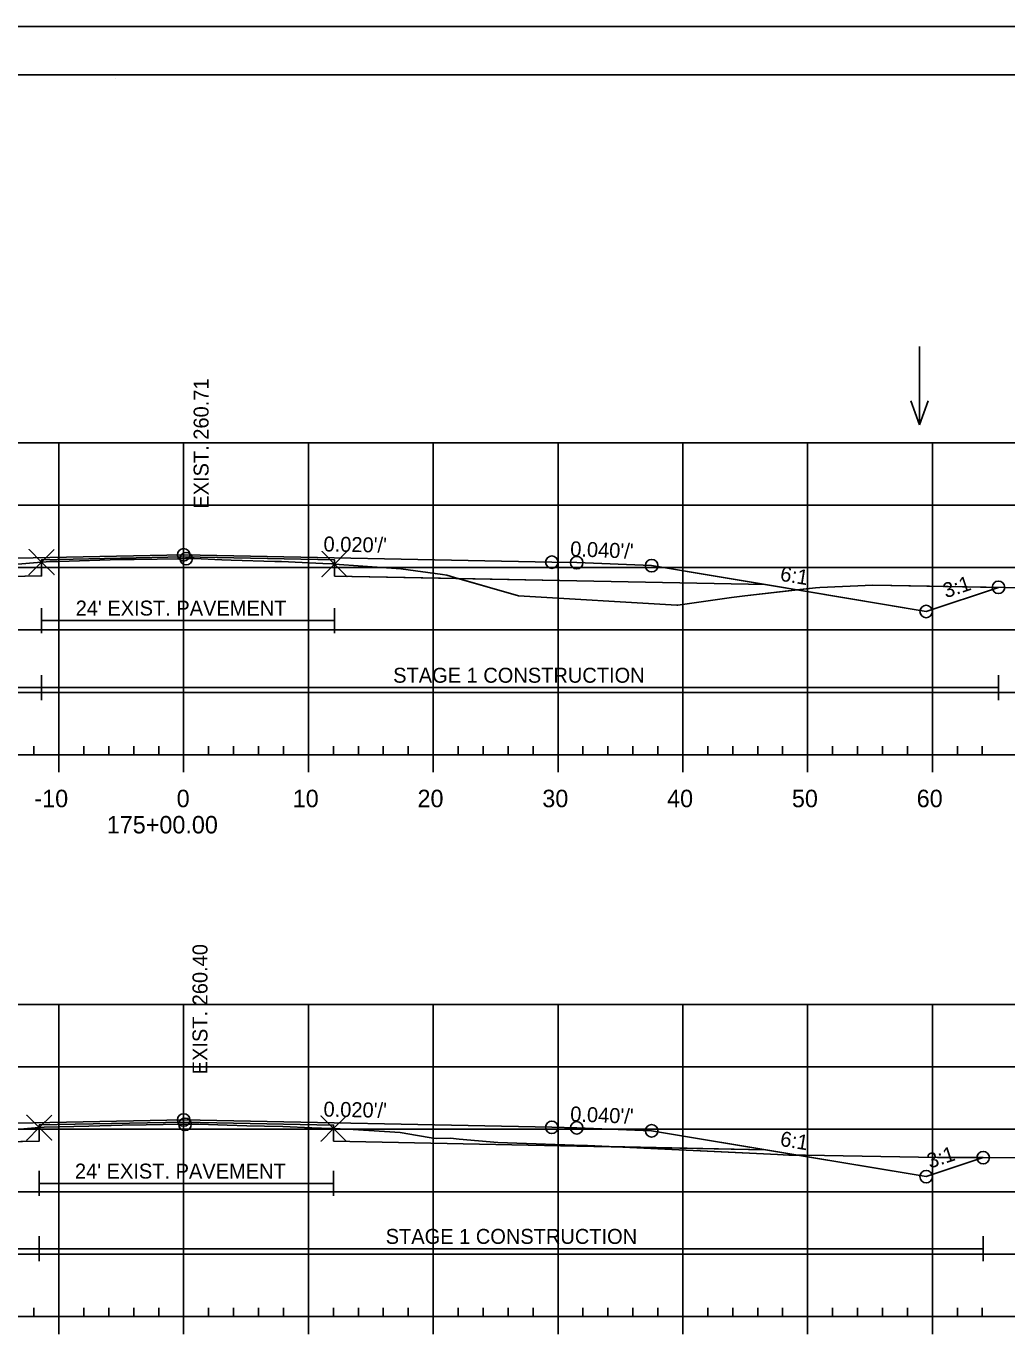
# Model space of a CAD drawing. Extents: x 1365647 to 1367999, y 387113 to 400173.
# Drawn here: x 1365881.5 to 1365960, y 387480.6 to 387586.1 of the extents above; entities that cross this region are included whole.
import ezdxf

# ---------------------------------------------------------------- set-up
doc = ezdxf.new("R2010")
doc.units = 0
for name, color, linetype in [('R_Alt Surface', 7, 'Continuous'), ('R_Axis', 7, 'Continuous'), ('R_Axis Annot', 7, 'Continuous'), ('R_Border', 7, 'Continuous'), ('R_Contours', 7, 'Continuous'), ('R_Exist Surface', 7, 'Continuous'), ('R_Fin Surface', 7, 'Continuous'), ('R_Fin Surface Annot', 7, 'Continuous'), ('R_Grid', 7, 'Continuous'), ('R_No Plot', 7, 'Continuous'), ('R_Proposed Const Limits', 7, 'Continuous'), ('R_Water', 7, 'Continuous'), ('R_Water Annot', 7, 'Continuous'), ('R_Xsect Elev', 7, 'Continuous')]:
    doc.layers.add(name, color=color, linetype=linetype)

msp = doc.modelspace()

# ---------------------------------------------------------------- linework, layer by layer
at = {"layer": 'R_Alt Surface'}
for points in [[(1365847.47, 387541.35), (1365862.59, 387541.65), (1365882.71, 387542.05), (1365882.71, 387543.34), (1365894.09, 387543.57), (1365906.18, 387543.33), (1365906.18, 387542.04), (1365925.59, 387541.65), (1365940.72, 387541.35)], [(1365847.47, 387496.08), (1365862.59, 387496.38), (1365882.52, 387496.78), (1365882.52, 387498.07), (1365894.09, 387498.3), (1365906.1, 387498.06), (1365906.1, 387496.77), (1365925.59, 387496.38), (1365940.72, 387496.08)]]:
    msp.add_lwpolyline(points, dxfattribs=at)
at = {"layer": 'R_Axis'}
for p, q in [((1365749.09, 387527.72), (1366039.09, 387527.72)), ((1365882.09, 387527.72), (1365882.09, 387528.42)), ((1365884.09, 387526.32), (1365884.09, 387527.72)), ((1365886.09, 387527.72), (1365886.09, 387528.42)), ((1365888.09, 387527.72), (1365888.09, 387528.42)), ((1365890.09, 387527.72), (1365890.09, 387528.42)), ((1365892.09, 387527.72), (1365892.09, 387528.42)), ((1365894.09, 387526.32), (1365894.09, 387527.72)), ((1365896.09, 387527.72), (1365896.09, 387528.42)), ((1365898.09, 387527.72), (1365898.09, 387528.42)), ((1365900.09, 387527.72), (1365900.09, 387528.42)), ((1365902.09, 387527.72), (1365902.09, 387528.42)), ((1365904.09, 387526.32), (1365904.09, 387527.72)), ((1365906.09, 387527.72), (1365906.09, 387528.42)), ((1365908.09, 387527.72), (1365908.09, 387528.42)), ((1365910.09, 387527.72), (1365910.09, 387528.42)), ((1365912.09, 387527.72), (1365912.09, 387528.42)), ((1365914.09, 387526.32), (1365914.09, 387527.72)), ((1365916.09, 387527.72), (1365916.09, 387528.42)), ((1365918.09, 387527.72), (1365918.09, 387528.42)), ((1365920.09, 387527.72), (1365920.09, 387528.42)), ((1365922.09, 387527.72), (1365922.09, 387528.42)), ((1365924.09, 387526.32), (1365924.09, 387527.72)), ((1365926.09, 387527.72), (1365926.09, 387528.42)), ((1365928.09, 387527.72), (1365928.09, 387528.42)), ((1365930.09, 387527.72), (1365930.09, 387528.42)), ((1365932.09, 387527.72), (1365932.09, 387528.42)), ((1365934.09, 387526.32), (1365934.09, 387527.72)), ((1365936.09, 387527.72), (1365936.09, 387528.42)), ((1365938.09, 387527.72), (1365938.09, 387528.42)), ((1365940.09, 387527.72), (1365940.09, 387528.42)), ((1365942.09, 387527.72), (1365942.09, 387528.42)), ((1365944.09, 387526.32), (1365944.09, 387527.72)), ((1365946.09, 387527.72), (1365946.09, 387528.42)), ((1365948.09, 387527.72), (1365948.09, 387528.42)), ((1365950.09, 387527.72), (1365950.09, 387528.42)), ((1365952.09, 387527.72), (1365952.09, 387528.42)), ((1365954.09, 387526.32), (1365954.09, 387527.72)), ((1365956.09, 387527.72), (1365956.09, 387528.42)), ((1365958.09, 387527.72), (1365958.09, 387528.42)), ((1365882.09, 387482.72), (1365882.09, 387483.42)), ((1365886.09, 387482.72), (1365886.09, 387483.42)), ((1365888.09, 387482.72), (1365888.09, 387483.42)), ((1365890.09, 387482.72), (1365890.09, 387483.42)), ((1365892.09, 387482.72), (1365892.09, 387483.42)), ((1365896.09, 387482.72), (1365896.09, 387483.42)), ((1365898.09, 387482.72), (1365898.09, 387483.42)), ((1365900.09, 387482.72), (1365900.09, 387483.42)), ((1365902.09, 387482.72), (1365902.09, 387483.42)), ((1365906.09, 387482.72), (1365906.09, 387483.42)), ((1365908.09, 387482.72), (1365908.09, 387483.42)), ((1365910.09, 387482.72), (1365910.09, 387483.42)), ((1365912.09, 387482.72), (1365912.09, 387483.42)), ((1365916.09, 387482.72), (1365916.09, 387483.42)), ((1365918.09, 387482.72), (1365918.09, 387483.42)), ((1365920.09, 387482.72), (1365920.09, 387483.42)), ((1365922.09, 387482.72), (1365922.09, 387483.42)), ((1365926.09, 387482.72), (1365926.09, 387483.42)), ((1365928.09, 387482.72), (1365928.09, 387483.42)), ((1365930.09, 387482.72), (1365930.09, 387483.42)), ((1365932.09, 387482.72), (1365932.09, 387483.42)), ((1365936.09, 387482.72), (1365936.09, 387483.42)), ((1365938.09, 387482.72), (1365938.09, 387483.42)), ((1365940.09, 387482.72), (1365940.09, 387483.42)), ((1365942.09, 387482.72), (1365942.09, 387483.42)), ((1365946.09, 387482.72), (1365946.09, 387483.42)), ((1365948.09, 387482.72), (1365948.09, 387483.42)), ((1365950.09, 387482.72), (1365950.09, 387483.42)), ((1365952.09, 387482.72), (1365952.09, 387483.42)), ((1365956.09, 387482.72), (1365956.09, 387483.42)), ((1365958.09, 387482.72), (1365958.09, 387483.42)), ((1365749.09, 387482.72), (1366039.09, 387482.72)), ((1365884.09, 387481.32), (1365884.09, 387482.72)), ((1365894.09, 387481.32), (1365894.09, 387482.72)), ((1365904.09, 387481.32), (1365904.09, 387482.72)), ((1365914.09, 387481.32), (1365914.09, 387482.72)), ((1365924.09, 387481.32), (1365924.09, 387482.72)), ((1365934.09, 387481.32), (1365934.09, 387482.72)), ((1365944.09, 387481.32), (1365944.09, 387482.72)), ((1365954.09, 387481.32), (1365954.09, 387482.72))]:
    msp.add_line(p, q, dxfattribs=at)
at = {"layer": 'R_Border'}
for p, q in [((1365736.09, 387582.18), (1366052.27, 387582.18)), ((1365888.61, 387581.92), (1365888.61, 387581.92)), ((1365888.61, 387581.92), (1365888.61, 387581.92))]:
    msp.add_line(p, q, dxfattribs=at)
at = {"layer": 'R_Contours'}
for p, q in [((1365906.18, 387543), (1365906.18, 387542.04)), ((1365906.18, 387542.04), (1365916.08, 387541.84)), ((1365943.23, 387540.93), (1365953.59, 387539.2)), ((1365953.59, 387539.2), (1365959.38, 387541.13)), ((1365906.1, 387497.78), (1365906.1, 387496.77)), ((1365943.28, 387495.65), (1365953.59, 387493.93)), ((1365953.59, 387493.93), (1365958.16, 387495.45))]:
    msp.add_line(p, q, dxfattribs=at)
for points in [[(1365882.71, 387543.15), (1365882.77, 387543.16), (1365883.36, 387543.19), (1365884.1, 387543.2), (1365889.03, 387543.35), (1365889.48, 387543.36), (1365890.13, 387543.37), (1365893.82, 387543.42), (1365894.23, 387543.43), (1365894.29, 387543.43), (1365894.57, 387543.43), (1365894.93, 387543.43), (1365897.15, 387543.34), (1365897.9, 387543.31), (1365901.39, 387543.21), (1365901.93, 387543.19), (1365905.25, 387543.04), (1365905.96, 387543.01), (1365906.07, 387543.01), (1365906.18, 387543), (1365906.18, 387543.33), (1365894.09, 387543.57), (1365882.71, 387543.34)], [(1365872.22, 387541.84), (1365874.18, 387542.4), (1365875.12, 387542.49), (1365877.39, 387542.73), (1365880.49, 387542.97), (1365882.71, 387543.15), (1365882.71, 387542.05)], [(1365906.18, 387543), (1365908.46, 387542.83), (1365911.49, 387542.61), (1365914.83, 387542.15), (1365915.18, 387542.1), (1365916.07, 387541.84), (1365916.08, 387541.84), (1365906.18, 387542.04)], [(1365916.08, 387541.84), (1365920.93, 387540.46), (1365933.61, 387539.71), (1365933.67, 387539.71), (1365933.7, 387539.71), (1365937.98, 387540.33), (1365939.05, 387540.45), (1365943.23, 387540.93), (1365940.72, 387541.35), (1365925.59, 387541.65)], [(1365943.23, 387540.93), (1365944.72, 387541.1), (1365945.06, 387541.12), (1365949.31, 387541.3), (1365959.38, 387541.13), (1365953.59, 387539.2)], [(1365882.52, 387497.85), (1365882.91, 387497.88), (1365886.5, 387497.98), (1365889.16, 387498.06), (1365891.09, 387498.09), (1365893.81, 387498.12), (1365894.2, 387498.12), (1365894.61, 387498.12), (1365895.33, 387498.12), (1365897.59, 387498.05), (1365899.16, 387498), (1365900.56, 387497.97), (1365902.04, 387497.95), (1365904.37, 387497.84), (1365905.94, 387497.78), (1365906.1, 387497.78), (1365906.1, 387498.06), (1365894.09, 387498.3), (1365882.52, 387498.07)], [(1365872.18, 387496.57), (1365873.98, 387497.12), (1365875.07, 387497.23), (1365877.21, 387497.42), (1365880.97, 387497.74), (1365882.52, 387497.85), (1365882.52, 387496.78)], [(1365906.1, 387497.78), (1365907.68, 387497.69), (1365911.44, 387497.47), (1365912.82, 387497.23), (1365913.93, 387497.03), (1365914.39, 387496.97), (1365915.47, 387497.01), (1365916.16, 387496.93), (1365919.27, 387496.66), (1365926.15, 387496.42), (1365926.21, 387496.42), (1365926.23, 387496.42), (1365926.45, 387496.41), (1365928.18, 387496.33), (1365925.59, 387496.38), (1365906.1, 387496.77)], [(1365928.18, 387496.33), (1365941.68, 387495.69), (1365942.59, 387495.66), (1365943.28, 387495.65), (1365940.72, 387496.08)], [(1365943.28, 387495.65), (1365943.91, 387495.64), (1365954.5, 387495.45), (1365956.78, 387495.46), (1365958.16, 387495.45), (1365953.59, 387493.93)]]:
    msp.add_lwpolyline(points, close=True, dxfattribs=at)
for points in [[(1365916.08, 387541.84), (1365916.07, 387541.84), (1365915.18, 387542.1), (1365914.83, 387542.15), (1365911.49, 387542.61), (1365908.46, 387542.83), (1365906.18, 387543)], [(1365959.38, 387541.13), (1365949.31, 387541.3), (1365945.06, 387541.12), (1365944.72, 387541.1), (1365943.23, 387540.93)], [(1365959.38, 387541.13), (1365959.38, 387541.13)], [(1365928.18, 387496.33), (1365926.45, 387496.41), (1365926.23, 387496.42), (1365926.21, 387496.42), (1365926.15, 387496.42), (1365919.27, 387496.66), (1365916.16, 387496.93), (1365915.47, 387497.01), (1365914.39, 387496.97), (1365913.93, 387497.03), (1365912.82, 387497.23), (1365911.44, 387497.47), (1365907.68, 387497.69), (1365906.1, 387497.78)], [(1365906.1, 387496.77), (1365925.59, 387496.38), (1365928.18, 387496.33)], [(1365958.16, 387495.45), (1365956.78, 387495.46), (1365954.5, 387495.45), (1365943.91, 387495.64), (1365943.28, 387495.65)]]:
    msp.add_lwpolyline(points, dxfattribs=at)
at = {"layer": 'R_Exist Surface'}
for points in [[(1365880.49, 387542.97), (1365882.71, 387543.15), (1365882.77, 387543.16), (1365883.36, 387543.19), (1365884.1, 387543.2), (1365889.03, 387543.35), (1365889.48, 387543.36), (1365890.13, 387543.37), (1365893.82, 387543.42), (1365894.23, 387543.43), (1365894.29, 387543.43), (1365894.57, 387543.43), (1365894.93, 387543.43), (1365897.15, 387543.34), (1365897.9, 387543.31), (1365901.39, 387543.21), (1365901.93, 387543.19), (1365905.25, 387543.04), (1365905.96, 387543.01), (1365906.07, 387543.01), (1365906.18, 387543), (1365908.46, 387542.83), (1365911.49, 387542.61), (1365914.83, 387542.15), (1365915.18, 387542.1), (1365916.07, 387541.84), (1365920.93, 387540.46), (1365933.61, 387539.71), (1365933.67, 387539.71), (1365933.7, 387539.71), (1365937.98, 387540.33), (1365939.05, 387540.45), (1365944.72, 387541.1), (1365945.06, 387541.12), (1365949.31, 387541.3), (1365964.43, 387541.05)], [(1365880.97, 387497.74), (1365882.52, 387497.85), (1365882.91, 387497.88), (1365886.5, 387497.98), (1365889.16, 387498.06), (1365891.09, 387498.09), (1365893.81, 387498.12), (1365894.2, 387498.12), (1365894.61, 387498.12), (1365895.33, 387498.12), (1365897.59, 387498.05), (1365899.16, 387498), (1365900.56, 387497.97), (1365902.04, 387497.95), (1365904.37, 387497.84), (1365905.94, 387497.78), (1365906.1, 387497.78), (1365907.68, 387497.69), (1365911.44, 387497.47), (1365912.82, 387497.23), (1365913.93, 387497.03), (1365914.39, 387496.97), (1365915.47, 387497.01), (1365916.16, 387496.93), (1365919.27, 387496.66), (1365926.15, 387496.42), (1365926.21, 387496.42), (1365926.23, 387496.42), (1365926.45, 387496.41), (1365941.68, 387495.69), (1365942.59, 387495.66), (1365943.91, 387495.64), (1365954.5, 387495.45), (1365956.78, 387495.46), (1365962.98, 387495.43)]]:
    msp.add_lwpolyline(points, dxfattribs=at)
at = {"layer": 'R_Fin Surface'}
for points in [[(1365825.46, 387542.24), (1365834.59, 387539.2), (1365847.47, 387541.35), (1365856.59, 387542.87), (1365862.59, 387543.11), (1365864.59, 387543.15), (1365894.09, 387543.74), (1365923.59, 387543.15), (1365925.59, 387543.11), (1365931.59, 387542.87), (1365940.72, 387541.35), (1365953.59, 387539.2), (1365959.38, 387541.13)], [(1365856.59, 387542.87), (1365862.59, 387543.11), (1365864.59, 387543.15), (1365894.09, 387543.74), (1365923.59, 387543.15), (1365925.59, 387543.11), (1365931.59, 387542.87)], [(1365825.09, 387497.1), (1365834.59, 387493.93), (1365847.47, 387496.08), (1365856.59, 387497.6), (1365862.59, 387497.84), (1365864.59, 387497.88), (1365894.09, 387498.47), (1365923.59, 387497.88), (1365925.59, 387497.84), (1365931.59, 387497.6), (1365940.72, 387496.08), (1365953.59, 387493.93), (1365958.16, 387495.45)], [(1365856.59, 387497.6), (1365862.59, 387497.84), (1365864.59, 387497.88), (1365894.09, 387498.47), (1365923.59, 387497.88), (1365925.59, 387497.84), (1365931.59, 387497.6)]]:
    msp.add_lwpolyline(points, dxfattribs=at)
at = {"layer": 'R_Grid'}
for p, q in [((1365749.09, 387552.72), (1366039.09, 387552.72)), ((1365884.09, 387527.72), (1365884.09, 387552.72)), ((1365894.09, 387527.72), (1365894.09, 387552.72)), ((1365904.09, 387527.72), (1365904.09, 387552.72)), ((1365914.09, 387527.72), (1365914.09, 387552.72)), ((1365924.09, 387527.72), (1365924.09, 387552.72)), ((1365934.09, 387527.72), (1365934.09, 387552.72)), ((1365944.09, 387527.72), (1365944.09, 387552.72)), ((1365954.09, 387527.72), (1365954.09, 387552.72)), ((1365749.09, 387547.72), (1366039.09, 387547.72)), ((1365749.09, 387542.72), (1366039.09, 387542.72)), ((1365749.09, 387537.72), (1366039.09, 387537.72)), ((1365749.09, 387532.72), (1366039.09, 387532.72)), ((1365749.09, 387527.72), (1366039.09, 387527.72)), ((1365749.09, 387507.72), (1366039.09, 387507.72)), ((1365884.09, 387482.72), (1365884.09, 387507.72)), ((1365894.09, 387482.72), (1365894.09, 387507.72)), ((1365904.09, 387482.72), (1365904.09, 387507.72)), ((1365914.09, 387482.72), (1365914.09, 387507.72)), ((1365924.09, 387482.72), (1365924.09, 387507.72)), ((1365934.09, 387482.72), (1365934.09, 387507.72)), ((1365944.09, 387482.72), (1365944.09, 387507.72)), ((1365954.09, 387482.72), (1365954.09, 387507.72)), ((1365749.09, 387502.72), (1366039.09, 387502.72)), ((1365749.09, 387497.72), (1366039.09, 387497.72)), ((1365749.09, 387492.72), (1366039.09, 387492.72)), ((1365749.09, 387487.72), (1366039.09, 387487.72)), ((1365749.09, 387482.72), (1366039.09, 387482.72))]:
    msp.add_line(p, q, dxfattribs=at)
at = {"layer": 'R_No Plot'}
msp.add_line((1365723.69, 387586.07), (1366057.03, 387586.07), dxfattribs=at)
msp.add_lwpolyline([(1365723.69, 387586.07), (1366057.03, 387586.07), (1366057.03, 387372.73), (1365723.69, 387372.73)], close=True, dxfattribs=at)
for points in [[(1365882.71, 387543.15), (1365881.71, 387544.15), (1365882.71, 387543.15), (1365881.71, 387542.15), (1365882.71, 387543.15), (1365883.71, 387542.15), (1365882.71, 387543.15), (1365883.71, 387544.15)], [(1365906.18, 387543), (1365905.18, 387544), (1365906.18, 387543), (1365905.18, 387542), (1365906.18, 387543), (1365907.18, 387542), (1365906.18, 387543), (1365907.18, 387544)], [(1365882.52, 387497.85), (1365881.52, 387498.85), (1365882.52, 387497.85), (1365881.52, 387496.85), (1365882.52, 387497.85), (1365883.52, 387496.85), (1365882.52, 387497.85), (1365883.52, 387498.85)], [(1365906.1, 387497.78), (1365905.1, 387498.78), (1365906.1, 387497.78), (1365905.1, 387496.78), (1365906.1, 387497.78), (1365907.1, 387496.78), (1365906.1, 387497.78), (1365907.1, 387498.78)]]:
    msp.add_lwpolyline(points, dxfattribs=at)
for centre in [(1365894.09, 387543.74), (1365894.09, 387543.74), (1365894.09, 387543.74), (1365894.09, 387543.74), (1365894.09, 387543.74), (1365894.29, 387543.43), (1365923.59, 387543.15), (1365923.59, 387543.15), (1365923.59, 387543.15), (1365923.59, 387543.15), (1365923.59, 387543.15), (1365925.59, 387543.11), (1365925.59, 387543.11), (1365925.59, 387543.11), (1365925.59, 387543.11), (1365925.59, 387543.11), (1365931.59, 387542.87), (1365931.59, 387542.87), (1365931.59, 387542.87), (1365931.59, 387542.87), (1365931.59, 387542.87), (1365959.38, 387541.13), (1365959.38, 387541.13), (1365953.59, 387539.2), (1365953.59, 387539.2), (1365953.59, 387539.2), (1365953.59, 387539.2), (1365953.59, 387539.2), (1365894.09, 387498.47), (1365894.09, 387498.47), (1365894.09, 387498.47), (1365894.09, 387498.47), (1365894.09, 387498.47), (1365894.2, 387498.12), (1365923.59, 387497.88), (1365923.59, 387497.88), (1365923.59, 387497.88), (1365923.59, 387497.88), (1365923.59, 387497.88), (1365925.59, 387497.84), (1365925.59, 387497.84), (1365925.59, 387497.84), (1365925.59, 387497.84), (1365925.59, 387497.84), (1365931.59, 387497.6), (1365931.59, 387497.6), (1365931.59, 387497.6), (1365931.59, 387497.6), (1365931.59, 387497.6), (1365958.16, 387495.45), (1365958.16, 387495.45), (1365953.59, 387493.93), (1365953.59, 387493.93), (1365953.59, 387493.93), (1365953.59, 387493.93), (1365953.59, 387493.93)]:
    msp.add_circle(centre, 0.5, dxfattribs=at)
at = {"layer": 'R_Proposed Const Limits'}
for points in [[(1365931.59, 387542.87), (1365953.59, 387539.2), (1365959.38, 387541.13)], [(1365931.59, 387497.6), (1365953.59, 387493.93), (1365958.16, 387495.45)]]:
    msp.add_lwpolyline(points, dxfattribs=at)
at = {"layer": 'R_Water'}
for p, q in [((1365882.71, 387537.47), (1365882.71, 387539.47)), ((1365906.18, 387537.47), (1365906.18, 387539.47)), ((1365882.71, 387538.47), (1365906.18, 387538.47)), ((1365882.71, 387532.1), (1365882.71, 387534.1)), ((1365959.38, 387532.1), (1365959.38, 387534.1)), ((1365825.46, 387533.1), (1365882.71, 387533.1)), ((1365882.71, 387533.1), (1365959.38, 387533.1)), ((1365882.52, 387492.38), (1365882.52, 387494.38)), ((1365906.1, 387492.38), (1365906.1, 387494.38)), ((1365882.52, 387493.38), (1365906.1, 387493.38)), ((1365882.52, 387487.15), (1365882.52, 387489.15)), ((1365958.16, 387487.15), (1365958.16, 387489.15)), ((1365825.09, 387488.15), (1365882.52, 387488.15)), ((1365882.52, 387488.15), (1365958.16, 387488.15))]:
    msp.add_line(p, q, dxfattribs=at)
at = {"layer": 'R_Water Annot'}
for p, q in [((1365953.05, 387560.42), (1365953.05, 387554.14)), ((1365953.05, 387554.14), (1365952.35, 387556.06)), ((1365953.05, 387554.14), (1365953.75, 387556.06))]:
    msp.add_line(p, q, dxfattribs=at)

# ---------------------------------------------------------------- texts
at = {"layer": 'R_Axis Annot'}
for s, p in [('-10', (1365882.13, 387523.52)), ('0', (1365893.53, 387523.52)), ('10', (1365902.83, 387523.52)), ('20', (1365912.83, 387523.52)), ('30', (1365922.83, 387523.52)), ('40', (1365932.83, 387523.52)), ('50', (1365942.83, 387523.52)), ('60', (1365952.83, 387523.52)), ('175+00.00', (1365887.93, 387521.42))]:
    msp.add_text(s, height=1.4, dxfattribs=at).set_placement(p)
at = {"layer": 'R_Fin Surface Annot'}
for s, rotation, p in [("0.020'/'", 358.8542, (1365905.29, 387544.01)), ("0.020'/'", 358.8542, (1365905.29, 387544.01)), ("0.040'/'", 357.7094, (1365925.05, 387543.63)), ('6:1', 350.5377, (1365941.83, 387541.67)), ('6:1', 350.5369, (1365941.83, 387541.67)), ('3:1', 18.4345, (1365955.17, 387540.25)), ("0.020'/'", 358.8542, (1365905.29, 387498.74)), ("0.020'/'", 358.8542, (1365905.29, 387498.74)), ("0.040'/'", 357.7094, (1365925.05, 387498.36)), ("0.040'/'", 357.7095, (1365925.05, 387498.36)), ('6:1', 350.5377, (1365941.83, 387496.4)), ('6:1', 350.5365, (1365941.83, 387496.4)), ('3:1', 18.4323, (1365953.89, 387494.56))]:
    msp.add_text(s, height=1.2, rotation=rotation, dxfattribs=at).set_placement(p)
at = {"layer": 'R_Water'}
for s, p in [("24' EXIST. PAVEMENT", (1365885.44, 387538.87)), ('STAGE 1 CONSTRUCTION', (1365910.88, 387533.49)), ("24' EXIST. PAVEMENT", (1365885.38, 387493.77)), ('STAGE 1 CONSTRUCTION', (1365910.28, 387488.54))]:
    msp.add_text(s, height=1.2, dxfattribs=at).set_placement(p)
at = {"layer": 'R_Xsect Elev'}
for s, p in [('EXIST. 260.71', (1365896.09, 387547.43)), ('EXIST. 260.40', (1365896, 387502.12))]:
    msp.add_text(s, height=1.2, rotation=90, dxfattribs=at).set_placement(p)

doc.saveas('drawing.dxf')
